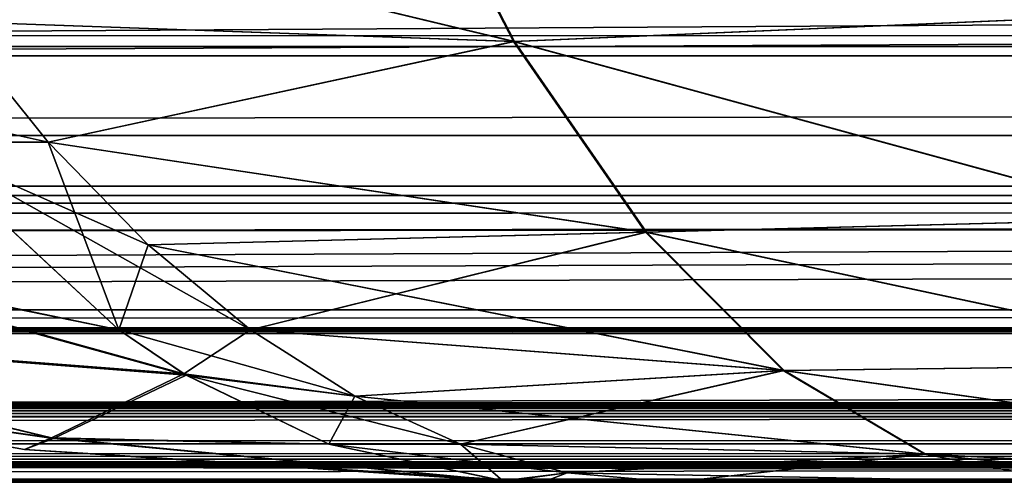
# Model space of a CAD drawing. Header units: millimetres. Extents: x -125 to 125, y -4 to 54.
# Tile 543 of 612: x 108.02 to 108.498, y -2 to -1.776. Entities that reach past the tile are written whole.
import ezdxf

# ---------------------------------------------------------------- set-up
doc = ezdxf.new("R2010")
doc.units = ezdxf.units.MM
doc.header["$LTSCALE"] = 65.185185
for name, color, linetype in [('173', 7, 'CONTINUOUS'), ('175', 7, 'CONTINUOUS'), ('18', 7, 'CONTINUOUS'), ('22', 7, 'CONTINUOUS'), ('33', 7, 'CONTINUOUS'), ('34', 7, 'CONTINUOUS'), ('35', 7, 'CONTINUOUS'), ('36', 7, 'CONTINUOUS'), ('40', 7, 'CONTINUOUS'), ('41', 7, 'CONTINUOUS'), ('44', 7, 'CONTINUOUS'), ('45', 7, 'CONTINUOUS'), ('46', 7, 'CONTINUOUS'), ('47', 7, 'CONTINUOUS'), ('48', 7, 'CONTINUOUS'), ('52', 7, 'CONTINUOUS'), ('53', 7, 'CONTINUOUS'), ('56', 7, 'CONTINUOUS'), ('6', 7, 'CONTINUOUS')]:
    doc.layers.add(name, color=color, linetype=linetype)

msp = doc.modelspace()

# ---------------------------------------------------------------- linework, layer by layer
at = {"layer": '173', "color": 7, "linetype": 'Continuous'}
for points in [[(99.13469, -1.7032, -121.41493), (99.47724, -1.83198, -121.7287), (121.16197, -1.70302, -121.59976), (99.13469, -1.7032, -121.41493)], [(121.16197, -1.70302, -121.59976), (99.47724, -1.83198, -121.7287), (121.22527, -1.72512, -121.64728), (121.16197, -1.70302, -121.59976)], [(121.22527, -1.72512, -121.64728), (99.47724, -1.83198, -121.7287), (121.49956, -1.80982, -121.85317), (121.22527, -1.72512, -121.64728)], [(99.47724, -1.83198, -121.7287), (121.58192, -1.83191, -121.915), (121.49956, -1.80982, -121.85317), (99.47724, -1.83198, -121.7287)], [(99.47724, -1.83198, -121.7287), (99.83429, -1.92508, -122.05506), (121.58192, -1.83191, -121.915), (99.47724, -1.83198, -121.7287)], [(121.58192, -1.83191, -121.915), (99.83429, -1.92508, -122.05506), (121.64161, -1.847, -121.9598), (121.58192, -1.83191, -121.915)], [(121.64161, -1.847, -121.9598), (99.83429, -1.92508, -122.05506), (121.71905, -1.86543, -122.01792), (121.64161, -1.847, -121.9598)], [(121.71905, -1.86543, -122.01792), (99.83429, -1.92508, -122.05506), (121.94628, -1.91232, -122.18849), (121.71905, -1.86543, -122.01792)], [(99.83429, -1.92508, -122.05506), (122.01871, -1.92507, -122.24285), (121.94628, -1.91232, -122.18849), (99.83429, -1.92508, -122.05506)], [(99.83429, -1.92508, -122.05506), (100.20058, -1.98132, -122.38989), (122.01871, -1.92507, -122.24285), (99.83429, -1.92508, -122.05506)], [(122.01871, -1.92507, -122.24285), (100.20058, -1.98132, -122.38989), (122.06293, -1.93235, -122.27606), (122.01871, -1.92507, -122.24285)], [(122.06293, -1.93235, -122.27606), (100.20058, -1.98132, -122.38989), (122.18011, -1.94978, -122.36402), (122.06293, -1.93235, -122.27606)], [(122.18011, -1.94978, -122.36402), (100.20058, -1.98132, -122.38989), (122.41901, -1.97715, -122.54336), (122.18011, -1.94978, -122.36402)], [(100.20058, -1.98132, -122.38989), (122.46625, -1.98129, -122.57881), (122.41901, -1.97715, -122.54336), (100.20058, -1.98132, -122.38989)], [(100.20058, -1.98132, -122.38989), (112.81547, -2, -122.82662), (122.46625, -1.98129, -122.57881), (100.20058, -1.98132, -122.38989)], [(102.65187, -2, -122.7431), (112.81547, -2, -122.82662), (100.20058, -1.98132, -122.38989), (102.65187, -2, -122.7431)]]:
    msp.add_3dface(points, dxfattribs=at)
at = {"layer": '175', "color": 7, "linetype": 'Continuous'}
for points in [[(121.16197, -1.70302, 121.59976), (99.47724, -1.83198, 121.7287), (99.13469, -1.7032, 121.41493), (121.16197, -1.70302, 121.59976)], [(121.49956, -1.80982, 121.85317), (99.47724, -1.83198, 121.7287), (121.16197, -1.70302, 121.59976), (121.49956, -1.80982, 121.85317)], [(121.58192, -1.83191, 121.915), (99.47724, -1.83198, 121.7287), (121.49956, -1.80982, 121.85317), (121.58192, -1.83191, 121.915)], [(121.58192, -1.83191, 121.915), (99.83429, -1.92508, 122.05506), (99.47724, -1.83198, 121.7287), (121.58192, -1.83191, 121.915)], [(121.71905, -1.86543, 122.01792), (99.83429, -1.92508, 122.05506), (121.58192, -1.83191, 121.915), (121.71905, -1.86543, 122.01792)], [(121.94628, -1.91232, 122.18849), (99.83429, -1.92508, 122.05506), (121.71905, -1.86543, 122.01792), (121.94628, -1.91232, 122.18849)], [(122.01871, -1.92507, 122.24285), (99.83429, -1.92508, 122.05506), (121.94628, -1.91232, 122.18849), (122.01871, -1.92507, 122.24285)], [(122.01871, -1.92507, 122.24285), (100.20058, -1.98132, 122.38989), (99.83429, -1.92508, 122.05506), (122.01871, -1.92507, 122.24285)], [(122.18011, -1.94978, 122.36402), (100.20058, -1.98132, 122.38989), (122.01871, -1.92507, 122.24285), (122.18011, -1.94978, 122.36402)], [(122.41901, -1.97715, 122.54336), (100.20058, -1.98132, 122.38989), (122.18011, -1.94978, 122.36402), (122.41901, -1.97715, 122.54336)], [(122.46625, -1.98129, 122.57881), (100.20058, -1.98132, 122.38989), (122.41901, -1.97715, 122.54336), (122.46625, -1.98129, 122.57881)], [(122.46625, -1.98129, 122.57881), (102.62212, -2, 122.74287), (100.20058, -1.98132, 122.38989), (122.46625, -1.98129, 122.57881)], [(112.77014, -2, 122.8263), (102.62212, -2, 122.74287), (122.46625, -1.98129, 122.57881), (112.77014, -2, 122.8263)]]:
    msp.add_3dface(points, dxfattribs=at)
at = {"layer": '18', "color": 7, "linetype": 'Continuous'}
for points in [[(123.83451, -1.70592, -124.78966), (123.83451, -1.78871, -124.74226), (-123.83451, -1.70592, -124.78966), (123.83451, -1.70592, -124.78966)], [(-123.83451, -1.70592, -124.78966), (123.83451, -1.78871, -124.74226), (-123.83451, -1.78871, -124.74226), (-123.83451, -1.70592, -124.78966)], [(-123.83451, -1.78871, -124.74226), (123.83451, -1.86098, -124.68), (-123.83451, -1.86098, -124.68), (-123.83451, -1.78871, -124.74226)], [(123.83451, -1.78871, -124.74226), (123.83451, -1.86098, -124.68), (-123.83451, -1.78871, -124.74226), (123.83451, -1.78871, -124.74226)], [(123.83451, -1.86098, -124.68), (123.83451, -1.92012, -124.60514), (-123.83451, -1.86098, -124.68), (123.83451, -1.86098, -124.68)], [(123.83451, -1.92012, -124.60514), (41.06682, -1.95076, -124.55041), (-123.83451, -1.86098, -124.68), (123.83451, -1.92012, -124.60514)], [(123.83451, -1.92012, -124.60514), (123.83451, -1.96396, -124.52041), (41.06682, -1.95076, -124.55041), (123.83451, -1.92012, -124.60514)], [(41.06682, -1.95076, -124.55041), (123.83451, -1.96396, -124.52041), (41.13385, -1.95132, -124.54923), (41.06682, -1.95076, -124.55041)], [(41.13385, -1.95132, -124.54923), (123.83451, -1.96396, -124.52041), (41.20222, -1.95304, -124.54558), (41.13385, -1.95132, -124.54923)], [(41.20222, -1.95304, -124.54558), (123.83451, -1.96396, -124.52041), (41.27308, -1.956, -124.53912), (41.20222, -1.95304, -124.54558)], [(41.27308, -1.956, -124.53912), (123.83451, -1.96396, -124.52041), (41.34644, -1.96024, -124.52942), (41.27308, -1.956, -124.53912)], [(41.34644, -1.96024, -124.52942), (123.83451, -1.96396, -124.52041), (41.3651, -1.96149, -124.52646), (41.34644, -1.96024, -124.52942)], [(41.3651, -1.96149, -124.52646), (123.83451, -1.96396, -124.52041), (41.42281, -1.96576, -124.51587), (41.3651, -1.96149, -124.52646)], [(123.83451, -1.96396, -124.52041), (123.83451, -1.99092, -124.4289), (41.42281, -1.96576, -124.51587), (123.83451, -1.96396, -124.52041)], [(41.42281, -1.96576, -124.51587), (123.83451, -1.99092, -124.4289), (41.50208, -1.97244, -124.49775), (41.42281, -1.96576, -124.51587)], [(41.50208, -1.97244, -124.49775), (123.83451, -1.99092, -124.4289), (41.58066, -1.97964, -124.47527), (41.50208, -1.97244, -124.49775)], [(41.58066, -1.97964, -124.47527), (123.83451, -1.99092, -124.4289), (41.65427, -1.98648, -124.44952), (41.58066, -1.97964, -124.47527)], [(41.65427, -1.98648, -124.44952), (123.83451, -1.99092, -124.4289), (41.66046, -1.98704, -124.44712), (41.65427, -1.98648, -124.44952)], [(41.66046, -1.98704, -124.44712), (123.83451, -1.99092, -124.4289), (41.72005, -1.9922, -124.42199), (41.66046, -1.98704, -124.44712)], [(123.83451, -1.99092, -124.4289), (123.83451, -2, -124.33403), (41.72005, -1.9922, -124.42199), (123.83451, -1.99092, -124.4289)], [(41.72005, -1.9922, -124.42199), (123.83451, -2, -124.33403), (41.77778, -1.99644, -124.39357), (41.72005, -1.9922, -124.42199)], [(41.77778, -1.99644, -124.39357), (123.83451, -2, -124.33403), (41.82931, -1.9991, -124.36402), (41.77778, -1.99644, -124.39357)], [(123.83451, -2, -124.33403), (41.87449, -2, -124.33403), (41.82931, -1.9991, -124.36402), (123.83451, -2, -124.33403)]]:
    msp.add_3dface(points, dxfattribs=at)
at = {"layer": '22', "color": 7, "linetype": 'Continuous'}
for points in [[(-123.83451, -1.70592, 124.78966), (-123.83451, -1.78871, 124.74226), (123.83451, -1.70592, 124.78966), (-123.83451, -1.70592, 124.78966)], [(123.83451, -1.70592, 124.78966), (-123.83451, -1.78871, 124.74226), (123.83451, -1.78871, 124.74226), (123.83451, -1.70592, 124.78966)], [(-123.83451, -1.78871, 124.74226), (-123.83451, -1.86098, 124.68), (123.83451, -1.78871, 124.74226), (-123.83451, -1.78871, 124.74226)], [(123.83451, -1.78871, 124.74226), (-123.83451, -1.86098, 124.68), (123.83451, -1.86098, 124.68), (123.83451, -1.78871, 124.74226)], [(-123.83451, -1.86098, 124.68), (-123.83451, -1.92012, 124.60514), (123.83451, -1.86098, 124.68), (-123.83451, -1.86098, 124.68)], [(-123.83451, -1.92012, 124.60514), (-41.06682, -1.95076, 124.55041), (123.83451, -1.86098, 124.68), (-123.83451, -1.92012, 124.60514)], [(-41.06682, -1.95076, 124.55041), (-38.93318, -1.95076, 124.55041), (123.83451, -1.86098, 124.68), (-41.06682, -1.95076, 124.55041)], [(-38.93318, -1.95076, 124.55041), (38.93318, -1.95076, 124.55041), (123.83451, -1.86098, 124.68), (-38.93318, -1.95076, 124.55041)], [(38.93318, -1.95076, 124.55041), (41.06682, -1.95076, 124.55041), (123.83451, -1.86098, 124.68), (38.93318, -1.95076, 124.55041)], [(123.83451, -1.92012, 124.60514), (123.83451, -1.86098, 124.68), (41.06682, -1.95076, 124.55041), (123.83451, -1.92012, 124.60514)], [(41.13686, -1.95137, 124.54913), (123.83451, -1.92012, 124.60514), (41.06682, -1.95076, 124.55041), (41.13686, -1.95137, 124.54913)], [(41.20579, -1.95316, 124.54533), (123.83451, -1.92012, 124.60514), (41.13686, -1.95137, 124.54913), (41.20579, -1.95316, 124.54533)], [(41.27409, -1.95605, 124.53901), (123.83451, -1.92012, 124.60514), (41.20579, -1.95316, 124.54533), (41.27409, -1.95605, 124.53901)], [(41.34395, -1.96008, 124.5298), (123.83451, -1.92012, 124.60514), (41.27409, -1.95605, 124.53901), (41.34395, -1.96008, 124.5298)], [(41.36522, -1.9615, 124.52643), (123.83451, -1.92012, 124.60514), (41.34395, -1.96008, 124.5298), (41.36522, -1.9615, 124.52643)], [(123.83451, -1.96396, 124.52041), (123.83451, -1.92012, 124.60514), (41.36522, -1.9615, 124.52643), (123.83451, -1.96396, 124.52041)], [(41.41591, -1.96522, 124.51725), (123.83451, -1.96396, 124.52041), (41.36522, -1.9615, 124.52643), (41.41591, -1.96522, 124.51725)], [(41.49017, -1.97138, 124.50077), (123.83451, -1.96396, 124.52041), (41.41591, -1.96522, 124.51725), (41.49017, -1.97138, 124.50077)], [(41.56669, -1.97833, 124.47963), (123.83451, -1.96396, 124.52041), (41.49017, -1.97138, 124.50077), (41.56669, -1.97833, 124.47963)], [(41.64256, -1.98541, 124.45395), (123.83451, -1.96396, 124.52041), (41.56669, -1.97833, 124.47963), (41.64256, -1.98541, 124.45395)], [(41.66046, -1.98704, 124.44714), (123.83451, -1.96396, 124.52041), (41.64256, -1.98541, 124.45395), (41.66046, -1.98704, 124.44714)], [(123.83451, -1.99092, 124.4289), (123.83451, -1.96396, 124.52041), (41.66046, -1.98704, 124.44714), (123.83451, -1.99092, 124.4289)], [(41.71341, -1.99166, 124.42498), (123.83451, -1.99092, 124.4289), (41.66046, -1.98704, 124.44714), (41.71341, -1.99166, 124.42498)], [(41.77623, -1.99635, 124.39438), (123.83451, -1.99092, 124.4289), (41.71341, -1.99166, 124.42498), (41.77623, -1.99635, 124.39438)], [(41.82964, -1.99911, 124.36382), (123.83451, -1.99092, 124.4289), (41.77623, -1.99635, 124.39438), (41.82964, -1.99911, 124.36382)], [(41.87449, -2, 124.33403), (123.83451, -1.99092, 124.4289), (41.82964, -1.99911, 124.36382), (41.87449, -2, 124.33403)], [(41.87449, -2, 124.33403), (123.83451, -2, 124.33403), (123.83451, -1.99092, 124.4289), (41.87449, -2, 124.33403)]]:
    msp.add_3dface(points, dxfattribs=at)
at = {"layer": '33', "color": 7, "linetype": 'Continuous'}
for points in [[(108.27414, -2, -74.38599), (108.33803, -2, -75.64043), (108.33803, -2, -74.35957), (108.27414, -2, -74.38599)], [(108.27414, -2, -75.61401), (108.33803, -2, -75.64043), (108.27414, -2, -74.38599), (108.27414, -2, -75.61401)], [(108.33803, -2, -74.35957), (108.52915, -2, -75.70972), (108.52947, -2, -74.29017), (108.33803, -2, -74.35957)], [(108.33803, -2, -75.64043), (108.52915, -2, -75.70972), (108.33803, -2, -74.35957), (108.33803, -2, -75.64043)]]:
    msp.add_3dface(points, dxfattribs=at)
at = {"layer": '34', "color": 7, "linetype": 'Continuous'}
for points in [[(107.81978, -1.9477, -75.61401), (108.0227, -1.98413, -75.61401), (107.82348, -1.94856, -74.38599), (107.81978, -1.9477, -75.61401)], [(107.82348, -1.94856, -74.38599), (108.0227, -1.98413, -75.61401), (108.0227, -1.98413, -74.38599), (107.82348, -1.94856, -74.38599)], [(108.0227, -1.98413, -75.61401), (108.27414, -2, -75.61401), (108.0227, -1.98413, -74.38599), (108.0227, -1.98413, -75.61401)], [(108.27414, -2, -75.61401), (108.27414, -2, -74.38599), (108.0227, -1.98413, -74.38599), (108.27414, -2, -75.61401)]]:
    msp.add_3dface(points, dxfattribs=at)
at = {"layer": '35', "color": 7, "linetype": 'Continuous'}
for points in [[(108.03411, -1.83503, -73.62451), (107.98706, -1.77658, -73.51071), (107.97022, -1.83503, -73.65093), (108.03411, -1.83503, -73.62451)], [(108.06834, -1.92611, -73.88824), (108.03411, -1.83503, -73.62451), (107.97022, -1.83503, -73.65093), (108.06834, -1.92611, -73.88824)], [(108.08258, -1.88494, -73.74173), (108.03411, -1.83503, -73.62451), (108.06834, -1.92611, -73.88824), (108.08258, -1.88494, -73.74173)], [(108.13223, -1.92611, -73.86182), (108.08258, -1.88494, -73.74173), (108.06834, -1.92611, -73.88824), (108.13223, -1.92611, -73.86182)], [(108.09999, -1.94737, -73.96479), (108.13223, -1.92611, -73.86182), (108.06834, -1.92611, -73.88824), (108.09999, -1.94737, -73.96479)], [(108.18284, -1.95832, -73.98422), (108.13223, -1.92611, -73.86182), (108.09999, -1.94737, -73.96479), (108.18284, -1.95832, -73.98422)], [(108.17028, -1.98144, -74.13478), (108.18284, -1.95832, -73.98422), (108.09999, -1.94737, -73.96479), (108.17028, -1.98144, -74.13478)], [(108.23417, -1.98144, -74.10837), (108.18284, -1.95832, -73.98422), (108.17028, -1.98144, -74.13478), (108.23417, -1.98144, -74.10837)], [(108.25474, -1.99936, -74.33906), (108.23417, -1.98144, -74.10837), (108.17028, -1.98144, -74.13478), (108.25474, -1.99936, -74.33906)], [(108.28598, -1.99535, -74.23368), (108.23417, -1.98144, -74.10837), (108.25474, -1.99936, -74.33906), (108.28598, -1.99535, -74.23368)], [(108.27414, -2, -74.38599), (108.28598, -1.99535, -74.23368), (108.25474, -1.99936, -74.33906), (108.27414, -2, -74.38599)], [(108.27414, -2, -74.38599), (108.33803, -2, -74.35957), (108.28598, -1.99535, -74.23368), (108.27414, -2, -74.38599)]]:
    msp.add_3dface(points, dxfattribs=at)
at = {"layer": '36', "color": 7, "linetype": 'Continuous'}
for points in [[(107.94164, -1.70989, -73.40085), (107.98706, -1.77658, -73.51071), (108.2, -1.66941, -73.23922), (107.94164, -1.70989, -73.40085)], [(108.2, -1.66941, -73.23922), (107.98706, -1.77658, -73.51071), (108.26035, -1.78624, -73.43174), (108.2, -1.66941, -73.23922)], [(108.2, -1.66941, -73.23922), (108.26035, -1.78624, -73.43174), (108.52866, -1.77486, -73.33729), (108.2, -1.66941, -73.23922)], [(107.98706, -1.77658, -73.51071), (108.03411, -1.83503, -73.62451), (108.26035, -1.78624, -73.43174), (107.98706, -1.77658, -73.51071)], [(108.52866, -1.77486, -73.33729), (108.26035, -1.78624, -73.43174), (108.57571, -1.87229, -73.55083), (108.52866, -1.77486, -73.33729)], [(108.26035, -1.78624, -73.43174), (108.03411, -1.83503, -73.62451), (108.32437, -1.8788, -73.63593), (108.26035, -1.78624, -73.43174)], [(108.26035, -1.78624, -73.43174), (108.32437, -1.8788, -73.63593), (108.57571, -1.87229, -73.55083), (108.26035, -1.78624, -73.43174)], [(108.03411, -1.83503, -73.62451), (108.08258, -1.88494, -73.74173), (108.32437, -1.8788, -73.63593), (108.03411, -1.83503, -73.62451)], [(108.57571, -1.87229, -73.55083), (108.32437, -1.8788, -73.63593), (108.62494, -1.9429, -73.7742), (108.57571, -1.87229, -73.55083)], [(108.08258, -1.88494, -73.74173), (108.13223, -1.92611, -73.86182), (108.32437, -1.8788, -73.63593), (108.08258, -1.88494, -73.74173)], [(108.32437, -1.8788, -73.63593), (108.13223, -1.92611, -73.86182), (108.39117, -1.94583, -73.84901), (108.32437, -1.8788, -73.63593)], [(108.32437, -1.8788, -73.63593), (108.39117, -1.94583, -73.84901), (108.62494, -1.9429, -73.7742), (108.32437, -1.8788, -73.63593)], [(108.13223, -1.92611, -73.86182), (108.18284, -1.95832, -73.98422), (108.39117, -1.94583, -73.84901), (108.13223, -1.92611, -73.86182)], [(108.62494, -1.9429, -73.7742), (108.39117, -1.94583, -73.84901), (108.67562, -1.98567, -74.00421), (108.62494, -1.9429, -73.7742)], [(108.18284, -1.95832, -73.98422), (108.23417, -1.98144, -74.10837), (108.39117, -1.94583, -73.84901), (108.18284, -1.95832, -73.98422)], [(108.39117, -1.94583, -73.84901), (108.23417, -1.98144, -74.10837), (108.45985, -1.98641, -74.06808), (108.39117, -1.94583, -73.84901)], [(108.39117, -1.94583, -73.84901), (108.45985, -1.98641, -74.06808), (108.67562, -1.98567, -74.00421), (108.39117, -1.94583, -73.84901)], [(108.23417, -1.98144, -74.10837), (108.28598, -1.99535, -74.23368), (108.45985, -1.98641, -74.06808), (108.23417, -1.98144, -74.10837)], [(108.28598, -1.99535, -74.23368), (108.33803, -2, -74.35957), (108.45985, -1.98641, -74.06808), (108.28598, -1.99535, -74.23368)], [(108.33803, -2, -74.35957), (108.52947, -2, -74.29017), (108.45985, -1.98641, -74.06808), (108.33803, -2, -74.35957)], [(108.45985, -1.98641, -74.06808), (108.52947, -2, -74.29017), (108.67562, -1.98567, -74.00421), (108.45985, -1.98641, -74.06808)]]:
    msp.add_3dface(points, dxfattribs=at)
at = {"layer": '40', "color": 7, "linetype": 'Continuous'}
for points in [[(108.19944, -1.66945, -76.76055), (108.25983, -1.78627, -76.56805), (107.94164, -1.70989, -76.59915), (108.19944, -1.66945, -76.76055)], [(108.19944, -1.66945, -76.76055), (108.52812, -1.77489, -76.66254), (108.25983, -1.78627, -76.56805), (108.19944, -1.66945, -76.76055)], [(107.94164, -1.70989, -76.59915), (108.25983, -1.78627, -76.56805), (107.98706, -1.77658, -76.48929), (107.94164, -1.70989, -76.59915)], [(107.98706, -1.77658, -76.48929), (108.25983, -1.78627, -76.56805), (108.03411, -1.83503, -76.37549), (107.98706, -1.77658, -76.48929)], [(108.52812, -1.77489, -76.66254), (108.57521, -1.87231, -76.44902), (108.25983, -1.78627, -76.56805), (108.52812, -1.77489, -76.66254)], [(108.25983, -1.78627, -76.56805), (108.32388, -1.87881, -76.36388), (108.03411, -1.83503, -76.37549), (108.25983, -1.78627, -76.56805)], [(108.25983, -1.78627, -76.56805), (108.57521, -1.87231, -76.44902), (108.32388, -1.87881, -76.36388), (108.25983, -1.78627, -76.56805)], [(108.03411, -1.83503, -76.37549), (108.32388, -1.87881, -76.36388), (108.08258, -1.88494, -76.25827), (108.03411, -1.83503, -76.37549)], [(108.57521, -1.87231, -76.44902), (108.62446, -1.94291, -76.22567), (108.32388, -1.87881, -76.36388), (108.57521, -1.87231, -76.44902)], [(108.32388, -1.87881, -76.36388), (108.39071, -1.94583, -76.15082), (108.08258, -1.88494, -76.25827), (108.32388, -1.87881, -76.36388)], [(108.32388, -1.87881, -76.36388), (108.62446, -1.94291, -76.22567), (108.39071, -1.94583, -76.15082), (108.32388, -1.87881, -76.36388)], [(108.08258, -1.88494, -76.25827), (108.39071, -1.94583, -76.15082), (108.13223, -1.92611, -76.13818), (108.08258, -1.88494, -76.25827)], [(108.13223, -1.92611, -76.13818), (108.39071, -1.94583, -76.15082), (108.18284, -1.95832, -76.01578), (108.13223, -1.92611, -76.13818)], [(108.62446, -1.94291, -76.22567), (108.67519, -1.98568, -75.99568), (108.39071, -1.94583, -76.15082), (108.62446, -1.94291, -76.22567)], [(108.39071, -1.94583, -76.15082), (108.45943, -1.98641, -75.93178), (108.18284, -1.95832, -76.01578), (108.39071, -1.94583, -76.15082)], [(108.39071, -1.94583, -76.15082), (108.67519, -1.98568, -75.99568), (108.45943, -1.98641, -75.93178), (108.39071, -1.94583, -76.15082)], [(108.18284, -1.95832, -76.01578), (108.45943, -1.98641, -75.93178), (108.23417, -1.98144, -75.89163), (108.18284, -1.95832, -76.01578)], [(108.23417, -1.98144, -75.89163), (108.45943, -1.98641, -75.93178), (108.28598, -1.99535, -75.76632), (108.23417, -1.98144, -75.89163)], [(108.45943, -1.98641, -75.93178), (108.52915, -2, -75.70972), (108.28598, -1.99535, -75.76632), (108.45943, -1.98641, -75.93178)], [(108.67519, -1.98568, -75.99568), (108.72668, -2, -75.76236), (108.45943, -1.98641, -75.93178), (108.67519, -1.98568, -75.99568)], [(108.59587, -2, -75.72957), (108.52915, -2, -75.70972), (108.45943, -1.98641, -75.93178), (108.59587, -2, -75.72957)], [(108.72668, -2, -75.76236), (108.59587, -2, -75.72957), (108.45943, -1.98641, -75.93178), (108.72668, -2, -75.76236)], [(108.52915, -2, -75.70972), (108.33803, -2, -75.64043), (108.28598, -1.99535, -75.76632), (108.52915, -2, -75.70972)]]:
    msp.add_3dface(points, dxfattribs=at)
at = {"layer": '41', "color": 7, "linetype": 'Continuous'}
for points in [[(108.06833, -1.92611, -76.11176), (107.88701, -1.88907, -76.14461), (107.97022, -1.83502, -76.34907), (108.06833, -1.92611, -76.11176)], [(107.88701, -1.88907, -76.14461), (108.10104, -1.94802, -76.03267), (107.81777, -1.9263, -75.89879), (107.88701, -1.88907, -76.14461)], [(108.10104, -1.94802, -76.03267), (107.88701, -1.88907, -76.14461), (108.06833, -1.92611, -76.11176), (108.10104, -1.94802, -76.03267)], [(107.81978, -1.9477, -75.61401), (107.81777, -1.9263, -75.89879), (108.03671, -1.9787, -75.78245), (107.81978, -1.9477, -75.61401)], [(107.81777, -1.9263, -75.89879), (108.10104, -1.94802, -76.03267), (108.03671, -1.9787, -75.78245), (107.81777, -1.9263, -75.89879)], [(108.0227, -1.98413, -75.61401), (107.81978, -1.9477, -75.61401), (108.03671, -1.9787, -75.78245), (108.0227, -1.98413, -75.61401)], [(108.03671, -1.9787, -75.78245), (108.10104, -1.94802, -76.03267), (108.17027, -1.98144, -75.86522), (108.03671, -1.9787, -75.78245)], [(108.0227, -1.98413, -75.61401), (108.03671, -1.9787, -75.78245), (108.25587, -1.99943, -75.65826), (108.0227, -1.98413, -75.61401)], [(108.25587, -1.99943, -75.65826), (108.03671, -1.9787, -75.78245), (108.17027, -1.98144, -75.86522), (108.25587, -1.99943, -75.65826)], [(108.27414, -2, -75.61401), (108.0227, -1.98413, -75.61401), (108.25587, -1.99943, -75.65826), (108.27414, -2, -75.61401)]]:
    msp.add_3dface(points, dxfattribs=at)
at = {"layer": '44', "color": 7, "linetype": 'Continuous'}
for points in [[(108.06834, -1.92611, -73.88824), (107.97022, -1.83503, -73.65093), (107.8862, -1.88824, -73.85304), (108.06834, -1.92611, -73.88824)], [(107.81707, -1.92579, -74.09887), (108.09999, -1.94737, -73.96479), (107.8862, -1.88824, -73.85304), (107.81707, -1.92579, -74.09887)], [(108.09999, -1.94737, -73.96479), (108.06834, -1.92611, -73.88824), (107.8862, -1.88824, -73.85304), (108.09999, -1.94737, -73.96479)], [(108.09999, -1.94737, -73.96479), (107.81707, -1.92579, -74.09887), (108.0358, -1.97838, -74.21505), (108.09999, -1.94737, -73.96479)], [(107.81707, -1.92579, -74.09887), (107.82348, -1.94856, -74.38599), (108.0358, -1.97838, -74.21505), (107.81707, -1.92579, -74.09887)], [(107.82348, -1.94856, -74.38599), (108.0227, -1.98413, -74.38599), (108.0358, -1.97838, -74.21505), (107.82348, -1.94856, -74.38599)], [(108.17028, -1.98144, -74.13478), (108.09999, -1.94737, -73.96479), (108.0358, -1.97838, -74.21505), (108.17028, -1.98144, -74.13478)], [(108.0227, -1.98413, -74.38599), (108.25474, -1.99936, -74.33906), (108.0358, -1.97838, -74.21505), (108.0227, -1.98413, -74.38599)], [(108.25474, -1.99936, -74.33906), (108.17028, -1.98144, -74.13478), (108.0358, -1.97838, -74.21505), (108.25474, -1.99936, -74.33906)], [(108.0227, -1.98413, -74.38599), (108.27414, -2, -74.38599), (108.25474, -1.99936, -74.33906), (108.0227, -1.98413, -74.38599)]]:
    msp.add_3dface(points, dxfattribs=at)
at = {"layer": '45', "color": 7, "linetype": 'Continuous'}
for points in [[(108.27414, -2, 74.38599), (108.33803, -2, 74.35957), (108.27414, -2, 75.61401), (108.27414, -2, 74.38599)], [(108.27414, -2, 75.61401), (108.33803, -2, 74.35957), (108.33803, -2, 75.64043), (108.27414, -2, 75.61401)], [(108.33803, -2, 75.64043), (108.52947, -2, 74.29017), (108.52915, -2, 75.70972), (108.33803, -2, 75.64043)], [(108.33803, -2, 74.35957), (108.52947, -2, 74.29017), (108.33803, -2, 75.64043), (108.33803, -2, 74.35957)]]:
    msp.add_3dface(points, dxfattribs=at)
at = {"layer": '46', "color": 7, "linetype": 'Continuous'}
for points in [[(107.81978, -1.9477, 74.38599), (108.0227, -1.98413, 74.38599), (107.82348, -1.94856, 75.61401), (107.81978, -1.9477, 74.38599)], [(107.82348, -1.94856, 75.61401), (108.0227, -1.98413, 74.38599), (108.0227, -1.98413, 75.61401), (107.82348, -1.94856, 75.61401)], [(108.27414, -2, 74.38599), (108.27414, -2, 75.61401), (108.0227, -1.98413, 75.61401), (108.27414, -2, 74.38599)], [(108.0227, -1.98413, 74.38599), (108.27414, -2, 74.38599), (108.0227, -1.98413, 75.61401), (108.0227, -1.98413, 74.38599)]]:
    msp.add_3dface(points, dxfattribs=at)
at = {"layer": '47', "color": 7, "linetype": 'Continuous'}
for points in [[(108.03411, -1.83503, 73.62451), (107.9553, -1.8176, 73.61483), (107.98706, -1.77658, 73.51071), (108.03411, -1.83503, 73.62451)], [(107.97022, -1.83503, 73.65093), (107.9553, -1.8176, 73.61483), (108.03411, -1.83503, 73.62451), (107.97022, -1.83503, 73.65093)], [(108.08258, -1.88494, 73.74173), (107.97022, -1.83503, 73.65093), (108.03411, -1.83503, 73.62451), (108.08258, -1.88494, 73.74173)], [(108.13223, -1.92611, 73.86182), (107.97022, -1.83503, 73.65093), (108.08258, -1.88494, 73.74173), (108.13223, -1.92611, 73.86182)], [(108.06834, -1.92611, 73.88824), (107.97022, -1.83503, 73.65093), (108.13223, -1.92611, 73.86182), (108.06834, -1.92611, 73.88824)], [(108.18284, -1.95832, 73.98422), (108.06834, -1.92611, 73.88824), (108.13223, -1.92611, 73.86182), (108.18284, -1.95832, 73.98422)], [(108.10104, -1.94802, 73.96733), (108.06834, -1.92611, 73.88824), (108.18284, -1.95832, 73.98422), (108.10104, -1.94802, 73.96733)], [(108.23417, -1.98144, 74.10837), (108.10104, -1.94802, 73.96733), (108.18284, -1.95832, 73.98422), (108.23417, -1.98144, 74.10837)], [(108.17028, -1.98144, 74.13478), (108.10104, -1.94802, 73.96733), (108.23417, -1.98144, 74.10837), (108.17028, -1.98144, 74.13478)], [(108.28598, -1.99535, 74.23368), (108.17028, -1.98144, 74.13478), (108.23417, -1.98144, 74.10837), (108.28598, -1.99535, 74.23368)], [(108.25584, -1.99943, 74.34174), (108.17028, -1.98144, 74.13478), (108.28598, -1.99535, 74.23368), (108.25584, -1.99943, 74.34174)], [(108.33803, -2, 74.35957), (108.25584, -1.99943, 74.34174), (108.28598, -1.99535, 74.23368), (108.33803, -2, 74.35957)], [(108.33803, -2, 74.35957), (108.27414, -2, 74.38599), (108.25584, -1.99943, 74.34174), (108.33803, -2, 74.35957)]]:
    msp.add_3dface(points, dxfattribs=at)
at = {"layer": '48', "color": 7, "linetype": 'Continuous'}
for points in [[(108.26035, -1.78624, 73.43174), (107.94164, -1.70989, 73.40085), (108.2, -1.66941, 73.23922), (108.26035, -1.78624, 73.43174)], [(108.26035, -1.78624, 73.43174), (108.2, -1.66941, 73.23922), (108.52866, -1.77486, 73.33729), (108.26035, -1.78624, 73.43174)], [(107.98706, -1.77658, 73.51071), (107.94164, -1.70989, 73.40085), (108.26035, -1.78624, 73.43174), (107.98706, -1.77658, 73.51071)], [(108.03411, -1.83503, 73.62451), (107.98706, -1.77658, 73.51071), (108.26035, -1.78624, 73.43174), (108.03411, -1.83503, 73.62451)], [(108.57571, -1.87229, 73.55083), (108.26035, -1.78624, 73.43174), (108.52866, -1.77486, 73.33729), (108.57571, -1.87229, 73.55083)], [(108.32437, -1.8788, 73.63593), (108.03411, -1.83503, 73.62451), (108.26035, -1.78624, 73.43174), (108.32437, -1.8788, 73.63593)], [(108.32437, -1.8788, 73.63593), (108.26035, -1.78624, 73.43174), (108.57571, -1.87229, 73.55083), (108.32437, -1.8788, 73.63593)], [(108.08258, -1.88494, 73.74173), (108.03411, -1.83503, 73.62451), (108.32437, -1.8788, 73.63593), (108.08258, -1.88494, 73.74173)], [(108.62494, -1.9429, 73.7742), (108.32437, -1.8788, 73.63593), (108.57571, -1.87229, 73.55083), (108.62494, -1.9429, 73.7742)], [(108.39117, -1.94583, 73.84901), (108.08258, -1.88494, 73.74173), (108.32437, -1.8788, 73.63593), (108.39117, -1.94583, 73.84901)], [(108.39117, -1.94583, 73.84901), (108.32437, -1.8788, 73.63593), (108.62494, -1.9429, 73.7742), (108.39117, -1.94583, 73.84901)], [(108.13223, -1.92611, 73.86182), (108.08258, -1.88494, 73.74173), (108.39117, -1.94583, 73.84901), (108.13223, -1.92611, 73.86182)], [(108.18284, -1.95832, 73.98422), (108.13223, -1.92611, 73.86182), (108.39117, -1.94583, 73.84901), (108.18284, -1.95832, 73.98422)], [(108.67562, -1.98567, 74.00421), (108.39117, -1.94583, 73.84901), (108.62494, -1.9429, 73.7742), (108.67562, -1.98567, 74.00421)], [(108.45985, -1.98641, 74.06808), (108.18284, -1.95832, 73.98422), (108.39117, -1.94583, 73.84901), (108.45985, -1.98641, 74.06808)], [(108.45985, -1.98641, 74.06808), (108.39117, -1.94583, 73.84901), (108.67562, -1.98567, 74.00421), (108.45985, -1.98641, 74.06808)], [(108.23417, -1.98144, 74.10837), (108.18284, -1.95832, 73.98422), (108.45985, -1.98641, 74.06808), (108.23417, -1.98144, 74.10837)], [(108.28598, -1.99535, 74.23368), (108.23417, -1.98144, 74.10837), (108.45985, -1.98641, 74.06808), (108.28598, -1.99535, 74.23368)], [(108.52947, -2, 74.29017), (108.28598, -1.99535, 74.23368), (108.45985, -1.98641, 74.06808), (108.52947, -2, 74.29017)], [(108.72694, -2, 74.23759), (108.45985, -1.98641, 74.06808), (108.67562, -1.98567, 74.00421), (108.72694, -2, 74.23759)], [(108.72694, -2, 74.23759), (108.59197, -2, 74.27153), (108.45985, -1.98641, 74.06808), (108.72694, -2, 74.23759)], [(108.59197, -2, 74.27153), (108.52947, -2, 74.29017), (108.45985, -1.98641, 74.06808), (108.59197, -2, 74.27153)], [(108.52947, -2, 74.29017), (108.33803, -2, 74.35957), (108.28598, -1.99535, 74.23368), (108.52947, -2, 74.29017)]]:
    msp.add_3dface(points, dxfattribs=at)
at = {"layer": '52', "color": 7, "linetype": 'Continuous'}
for points in [[(107.98706, -1.77658, 76.48929), (108.19944, -1.66945, 76.76055), (107.94164, -1.70989, 76.59915), (107.98706, -1.77658, 76.48929)], [(108.25983, -1.78627, 76.56805), (108.19944, -1.66945, 76.76055), (107.98706, -1.77658, 76.48929), (108.25983, -1.78627, 76.56805)], [(108.25983, -1.78627, 76.56805), (108.52812, -1.77489, 76.66254), (108.19944, -1.66945, 76.76055), (108.25983, -1.78627, 76.56805)], [(108.03411, -1.83503, 76.37549), (108.25983, -1.78627, 76.56805), (107.98706, -1.77658, 76.48929), (108.03411, -1.83503, 76.37549)], [(108.57521, -1.87231, 76.44902), (108.52812, -1.77489, 76.66254), (108.25983, -1.78627, 76.56805), (108.57521, -1.87231, 76.44902)], [(108.32388, -1.87881, 76.36388), (108.25983, -1.78627, 76.56805), (108.03411, -1.83503, 76.37549), (108.32388, -1.87881, 76.36388)], [(108.32388, -1.87881, 76.36388), (108.57521, -1.87231, 76.44902), (108.25983, -1.78627, 76.56805), (108.32388, -1.87881, 76.36388)], [(108.08258, -1.88494, 76.25827), (108.32388, -1.87881, 76.36388), (108.03411, -1.83503, 76.37549), (108.08258, -1.88494, 76.25827)], [(108.62446, -1.94291, 76.22567), (108.57521, -1.87231, 76.44902), (108.32388, -1.87881, 76.36388), (108.62446, -1.94291, 76.22567)], [(108.13223, -1.92611, 76.13818), (108.32388, -1.87881, 76.36388), (108.08258, -1.88494, 76.25827), (108.13223, -1.92611, 76.13818)], [(108.39071, -1.94583, 76.15082), (108.32388, -1.87881, 76.36388), (108.13223, -1.92611, 76.13818), (108.39071, -1.94583, 76.15082)], [(108.39071, -1.94583, 76.15082), (108.62446, -1.94291, 76.22567), (108.32388, -1.87881, 76.36388), (108.39071, -1.94583, 76.15082)], [(108.18284, -1.95832, 76.01578), (108.39071, -1.94583, 76.15082), (108.13223, -1.92611, 76.13818), (108.18284, -1.95832, 76.01578)], [(108.67519, -1.98568, 75.99568), (108.62446, -1.94291, 76.22567), (108.39071, -1.94583, 76.15082), (108.67519, -1.98568, 75.99568)], [(108.23417, -1.98144, 75.89163), (108.39071, -1.94583, 76.15082), (108.18284, -1.95832, 76.01578), (108.23417, -1.98144, 75.89163)], [(108.45943, -1.98641, 75.93178), (108.39071, -1.94583, 76.15082), (108.23417, -1.98144, 75.89163), (108.45943, -1.98641, 75.93178)], [(108.45943, -1.98641, 75.93178), (108.67519, -1.98568, 75.99568), (108.39071, -1.94583, 76.15082), (108.45943, -1.98641, 75.93178)], [(108.28598, -1.99535, 75.76632), (108.45943, -1.98641, 75.93178), (108.23417, -1.98144, 75.89163), (108.28598, -1.99535, 75.76632)], [(108.33803, -2, 75.64043), (108.45943, -1.98641, 75.93178), (108.28598, -1.99535, 75.76632), (108.33803, -2, 75.64043)], [(108.33803, -2, 75.64043), (108.52915, -2, 75.70972), (108.45943, -1.98641, 75.93178), (108.33803, -2, 75.64043)], [(108.52915, -2, 75.70972), (108.67519, -1.98568, 75.99568), (108.45943, -1.98641, 75.93178), (108.52915, -2, 75.70972)]]:
    msp.add_3dface(points, dxfattribs=at)
at = {"layer": '53', "color": 7, "linetype": 'Continuous'}
for points in [[(108.06833, -1.92611, 76.11176), (107.97022, -1.83502, 76.34907), (107.8862, -1.88824, 76.14696), (108.06833, -1.92611, 76.11176)], [(108.09999, -1.94737, 76.03521), (107.8862, -1.88824, 76.14696), (107.81707, -1.92579, 75.90113), (108.09999, -1.94737, 76.03521)], [(108.09999, -1.94737, 76.03521), (108.06833, -1.92611, 76.11176), (107.8862, -1.88824, 76.14696), (108.09999, -1.94737, 76.03521)], [(108.0358, -1.97838, 75.78495), (108.09999, -1.94737, 76.03521), (107.81707, -1.92579, 75.90113), (108.0358, -1.97838, 75.78495)], [(107.82348, -1.94856, 75.61401), (108.0358, -1.97838, 75.78495), (107.81707, -1.92579, 75.90113), (107.82348, -1.94856, 75.61401)], [(107.82348, -1.94856, 75.61401), (108.0227, -1.98413, 75.61401), (108.0358, -1.97838, 75.78495), (107.82348, -1.94856, 75.61401)], [(108.17027, -1.98144, 75.86522), (108.09999, -1.94737, 76.03521), (108.0358, -1.97838, 75.78495), (108.17027, -1.98144, 75.86522)], [(108.0227, -1.98413, 75.61401), (108.25476, -1.99936, 75.66094), (108.0358, -1.97838, 75.78495), (108.0227, -1.98413, 75.61401)], [(108.25476, -1.99936, 75.66094), (108.17027, -1.98144, 75.86522), (108.0358, -1.97838, 75.78495), (108.25476, -1.99936, 75.66094)], [(108.0227, -1.98413, 75.61401), (108.27414, -2, 75.61401), (108.25476, -1.99936, 75.66094), (108.0227, -1.98413, 75.61401)]]:
    msp.add_3dface(points, dxfattribs=at)
at = {"layer": '56', "color": 7, "linetype": 'Continuous'}
for points in [[(107.97022, -1.83503, 73.65093), (108.06834, -1.92611, 73.88824), (107.88701, -1.88907, 73.85539), (107.97022, -1.83503, 73.65093)], [(108.10104, -1.94802, 73.96733), (107.81777, -1.9263, 74.10121), (107.88701, -1.88907, 73.85539), (108.10104, -1.94802, 73.96733)], [(108.06834, -1.92611, 73.88824), (108.10104, -1.94802, 73.96733), (107.88701, -1.88907, 73.85539), (108.06834, -1.92611, 73.88824)], [(108.03671, -1.9787, 74.21755), (107.81978, -1.9477, 74.38599), (107.81777, -1.9263, 74.10121), (108.03671, -1.9787, 74.21755)], [(108.10104, -1.94802, 73.96733), (108.03671, -1.9787, 74.21755), (107.81777, -1.9263, 74.10121), (108.10104, -1.94802, 73.96733)], [(108.0227, -1.98413, 74.38599), (107.81978, -1.9477, 74.38599), (108.03671, -1.9787, 74.21755), (108.0227, -1.98413, 74.38599)], [(108.10104, -1.94802, 73.96733), (108.17028, -1.98144, 74.13478), (108.03671, -1.9787, 74.21755), (108.10104, -1.94802, 73.96733)], [(108.25584, -1.99943, 74.34174), (108.0227, -1.98413, 74.38599), (108.03671, -1.9787, 74.21755), (108.25584, -1.99943, 74.34174)], [(108.17028, -1.98144, 74.13478), (108.25584, -1.99943, 74.34174), (108.03671, -1.9787, 74.21755), (108.17028, -1.98144, 74.13478)], [(108.27414, -2, 74.38599), (108.0227, -1.98413, 74.38599), (108.25584, -1.99943, 74.34174), (108.27414, -2, 74.38599)]]:
    msp.add_3dface(points, dxfattribs=at)
at = {"layer": '6', "color": 7, "linetype": 'Continuous'}
for points in [[(123.83451, -2, 124.33403), (41.87449, -2, 124.33403), (122.91759, -2, 122.91759), (123.83451, -2, 124.33403)], [(122.91759, -2, 122.91759), (41.87449, -2, 124.33403), (112.77014, -2, 122.8263), (122.91759, -2, 122.91759)], [(112.77014, -2, 122.8263), (41.87449, -2, 124.33403), (102.62212, -2, 122.74287), (112.77014, -2, 122.8263)], [(41.95123, -2, -124.20445), (41.87449, -2, -124.33403), (123.83451, -2, -124.33403), (41.95123, -2, -124.20445)], [(42.0073, -2, -124.06548), (41.95123, -2, -124.20445), (123.83451, -2, -124.33403), (42.0073, -2, -124.06548)], [(42.04204, -2, -123.91899), (42.0073, -2, -124.06548), (123.83451, -2, -124.33403), (42.04204, -2, -123.91899)], [(42.0544, -2, -123.76197), (42.04204, -2, -123.91899), (123.83451, -2, -124.33403), (42.0544, -2, -123.76197)], [(51.70251, -2, -122.44283), (42.0544, -2, -123.14555), (123.83451, -2, -124.33403), (51.70251, -2, -122.44283)], [(42.0544, -2, -123.14555), (42.0544, -2, -123.76197), (123.83451, -2, -124.33403), (42.0544, -2, -123.14555)], [(61.76268, -2, -122.4865), (51.70251, -2, -122.44283), (123.83451, -2, -124.33403), (61.76268, -2, -122.4865)], [(71.92165, -2, -122.53836), (61.76268, -2, -122.4865), (123.83451, -2, -124.33403), (71.92165, -2, -122.53836)], [(82.14025, -2, -122.59842), (71.92165, -2, -122.53836), (123.83451, -2, -124.33403), (82.14025, -2, -122.59842)], [(92.40305, -2, -122.66685), (82.14025, -2, -122.59842), (123.83451, -2, -124.33403), (92.40305, -2, -122.66685)], [(102.65187, -2, -122.7431), (92.40305, -2, -122.66685), (123.83451, -2, -124.33403), (102.65187, -2, -122.7431)], [(112.81547, -2, -122.82662), (102.65187, -2, -122.7431), (123.83451, -2, -124.33403), (112.81547, -2, -122.82662)]]:
    msp.add_3dface(points, dxfattribs=at)

doc.saveas('drawing.dxf')
